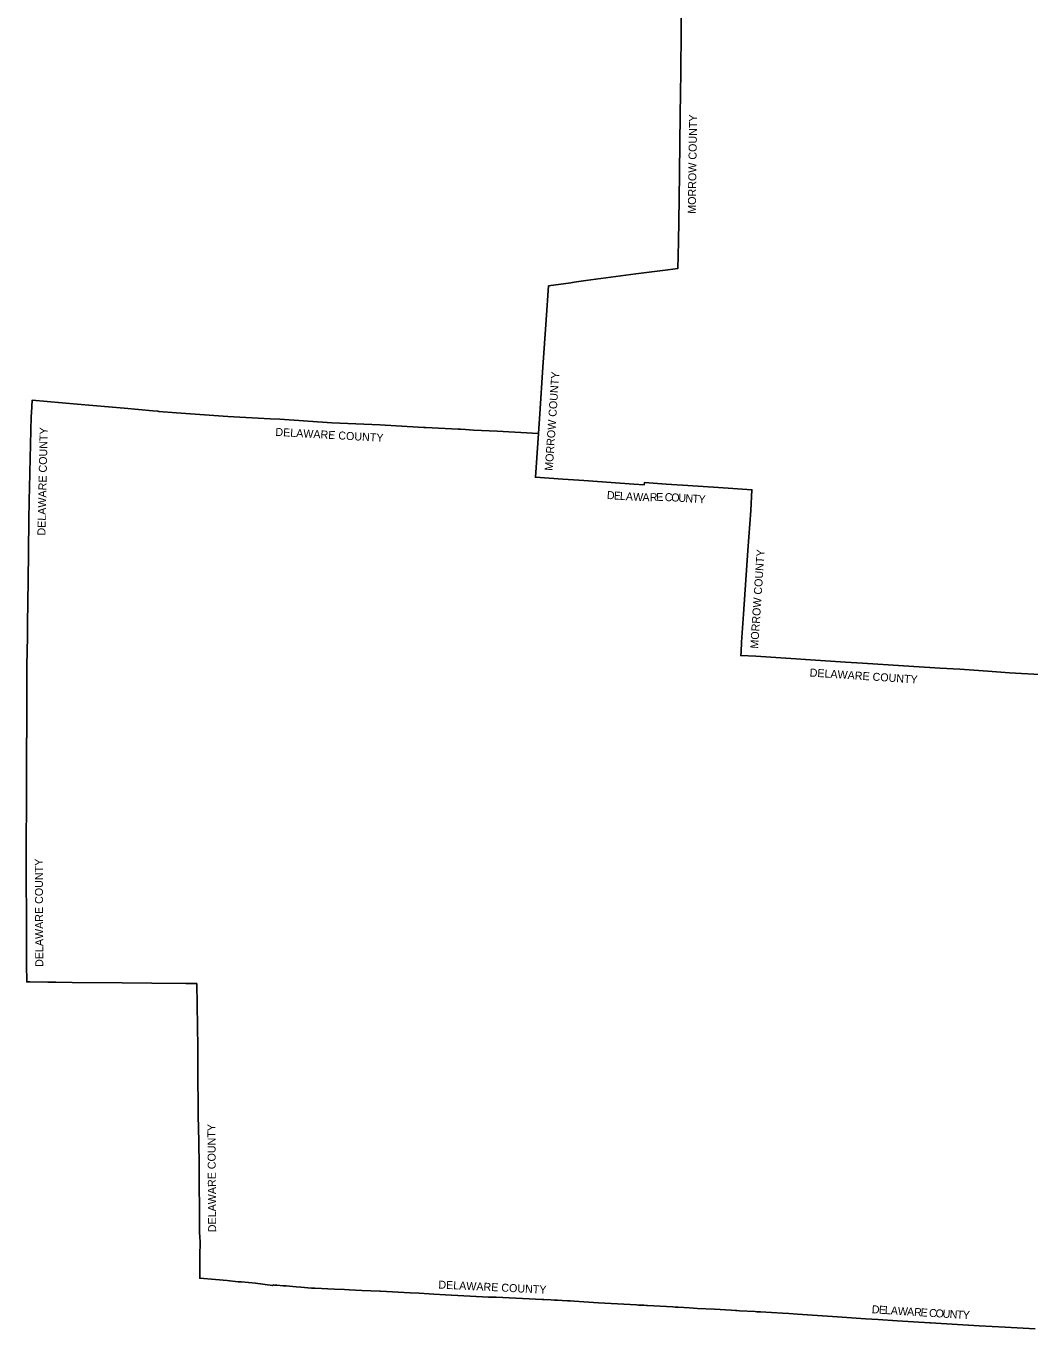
# Model space of a CAD drawing. Extents: x 1759416 to 2214760, y 252598 to 1116833.
# Drawn here: x 1759416 to 1884898, y 774992 to 937811 of the extents above; entities that cross this region are included whole.
import ezdxf

# ---------------------------------------------------------------- set-up
doc = ezdxf.new("R2010")
doc.units = 0
doc.layers.add('GM_X_Adjacent_County', color=7, linetype='Continuous')
doc.layers.add('GM_X_Adjacent_County_Text', color=7, linetype='Continuous')

msp = doc.modelspace()

# ---------------------------------------------------------------- linework, layer by layer
at = {"layer": 'GM_X_Adjacent_County'}
for points in [[(1886895, 856734), (1882352, 856998), (1879641, 857188), (1876143, 857428), (1873671, 857558), (1869100, 857855), (1863977, 858188), (1861827, 858324), (1850615, 859080), (1848752, 859146), (1848787, 859601), (1848864, 860810), (1849106, 864311), (1849634, 872258), (1850017, 877290), (1850147, 879854), (1845959, 880135), (1842150, 880416), (1839410, 880574), (1836708, 880754), (1836682, 880495), (1835395, 880574), (1829123, 881005), (1828513, 881052), (1826517, 881205), (1823082, 881429), (1823458, 886911), (1823627, 889370), (1824025, 895167), (1824431, 901093), (1824723, 905333), (1827503, 905733), (1827940, 905796), (1829401, 906007), (1835631, 906848), (1836624, 906977), (1839634, 907367), (1840896, 907530), (1840970, 910855), (1841058, 916141), (1841113, 919520), (1841192, 926713), (1841249, 932050), (1841362, 942439)], [(1885545, 774992), (1881788, 775208), (1878568, 775400), (1872453, 775754), (1872401, 775756), (1868321, 776001), (1865938, 776163), (1864331, 776270), (1860837, 776510), (1855849, 776844), (1854746, 776908), (1853977, 776957), (1851228, 777114), (1851193, 777116), (1850903, 777132), (1850744, 777141), (1850569, 777151), (1848580, 777271), (1848276, 777289), (1848085, 777300), (1847560, 777333), (1845449, 777453), (1843361, 777564), (1842358, 777614), (1840924, 777694), (1840611, 777712), (1840257, 777736), (1837085, 777931), (1837011, 777935), (1836973, 777937), (1836651, 777955), (1835956, 777979), (1835717, 778005), (1830981, 778275), (1827947, 778461), (1827440, 778500), (1827092, 778520), (1826422, 778555), (1825825, 778586), (1825736, 778586), (1825506, 778597), (1825481, 778599), (1825025, 778622), (1824141, 778666), (1823966, 778677), (1823936, 778682), (1818187, 778957), (1818151, 778958), (1817250, 778977), (1817214, 778979), (1811853, 779256), (1810377, 779331), (1809792, 779366), (1808550, 779443), (1807438, 779491), (1803704, 779701), (1803634, 779704), (1801375, 779790), (1799802, 779890), (1799218, 779920), (1797967, 779971), (1795507, 780094), (1795095, 780091), (1793746, 780223), (1793171, 780273), (1792339, 780337), (1791923, 780367), (1791556, 780394), (1790776, 780453), (1790491, 780471), (1790410, 780483), (1790317, 780468), (1790229, 780426), (1788100, 780727), (1786346, 780876), (1785941, 780892), (1784567, 781031), (1783093, 781151), (1781136, 781321), (1781117, 783799), (1781117, 783845), (1781118, 783904), (1781162, 786094), (1781151, 786236), (1781136, 786470), (1781084, 787075), (1781086, 787507), (1781088, 789265), (1781083, 789921), (1781062, 793102), (1781040, 795733), (1780979, 800357), (1780927, 801312), (1780895, 808002), (1780889, 810163), (1780755, 818148), (1779378, 818146), (1775121, 818204), (1771439, 818234), (1765188, 818306), (1763158, 818312), (1762137, 818333), (1759879, 818354), (1759498, 818358), (1759475, 820549), (1759482, 825563), (1759416, 832152), (1759463, 844341), (1759463, 847793), (1759489, 848768), (1759505, 848913), (1759514, 851039), (1759526, 852942), (1759514, 856565), (1759518, 857896), (1759604, 861482), (1759615, 862978), (1759631, 865937), (1759690, 868390), (1759745, 876009), (1759795, 878524), (1759881, 881868), (1759886, 882027), (1760071, 889009), (1760084, 889480), (1760161, 891042), (1765804, 890577), (1771666, 890080), (1775269, 889747), (1775894, 889674), (1776032, 889658), (1778209, 889456), (1784657, 889014), (1789933, 888711), (1791146, 888682), (1797651, 888237), (1803655, 887971), (1808445, 887685), (1809126, 887642), (1809339, 887629), (1813443, 887429), (1813717, 887422), (1814360, 887388), (1814847, 887358), (1815353, 887328), (1818316, 887169), (1823458, 886911), (1823082, 881429), (1826517, 881205), (1828513, 881052), (1829123, 881005), (1835395, 880574), (1836682, 880495), (1836708, 880754), (1839410, 880574), (1842150, 880416), (1845959, 880135), (1850147, 879854), (1850017, 877290), (1849634, 872258), (1849106, 864311), (1848864, 860810), (1848787, 859601), (1848752, 859146), (1850615, 859080), (1861827, 858324), (1863977, 858188), (1869100, 857855), (1873671, 857558), (1876143, 857428), (1879641, 857188), (1882352, 856998), (1886895, 856734)]]:
    msp.add_lwpolyline(points, dxfattribs=at)

# ---------------------------------------------------------------- texts
at = {"layer": 'GM_X_Adjacent_County_Text'}
for s, rotation, p in [('MORROW COUNTY', 89.24612, (1843132, 914351)), ('MORROW COUNTY', 86.09174, (1825241, 882209)), ('DELAWARE COUNTY', 88.72927, (1761828, 874130)), ('DELAWARE COUNTY', 356.77807, (1790560, 886606)), ('D', 356.1303, (1831989, 878716)), ('E', 356.13157, (1832872, 878656)), ('L', 356.16745, (1833619, 878606)), ('A', 356.37857, (1834369, 878556)), ('W', 357.21189, (1835267, 878499)), ('A', 358.89917, (1836451, 878442)), ('R', 1.49575, (1837385, 878425)), ('E', 0.87558, (1838196, 878446)), ('C', 357.86111, (1839233, 878453)), ('O', 356.9887, (1840043, 878423)), ('U', 356.45938, (1840923, 878377)), ('N', 356.29265, (1841805, 878322)), ('T', 356.27534, (1842688, 878265)), ('Y', 356.2758, (1843434, 878217)), ('MORROW COUNTY', 86.16715, (1850916, 859988)), ('DELAWARE COUNTY', 356.25315, (1857338, 856531)), ('DELAWARE COUNTY', 90.26678, (1761573, 820234)), ('DELAWARE COUNTY', 90.41135, (1783181, 787083)), ('DELAWARE COUNTY', 357.25621, (1810935, 780044)), ('D', 356.33735, (1865099, 776963)), ('E', 356.33741, (1865982, 776907)), ('L', 356.33717, (1866728, 776859)), ('A', 356.3373, (1867475, 776811)), ('W', 356.33751, (1868357, 776755)), ('A', 356.33732, (1869508, 776681)), ('R', 356.33775, (1870390, 776625)), ('E', 356.34845, (1871203, 776573)), ('C', 356.82889, (1872262, 776505)), ('O', 356.76546, (1873074, 776460)), ('U', 356.76058, (1873957, 776410)), ('N', 356.76055, (1874840, 776360)), ('T', 356.76026, (1875723, 776310)), ('Y', 356.75989, (1876470, 776268))]:
    msp.add_text(s, height=1000, rotation=rotation, dxfattribs=at).set_placement(p)

doc.saveas('drawing.dxf')
